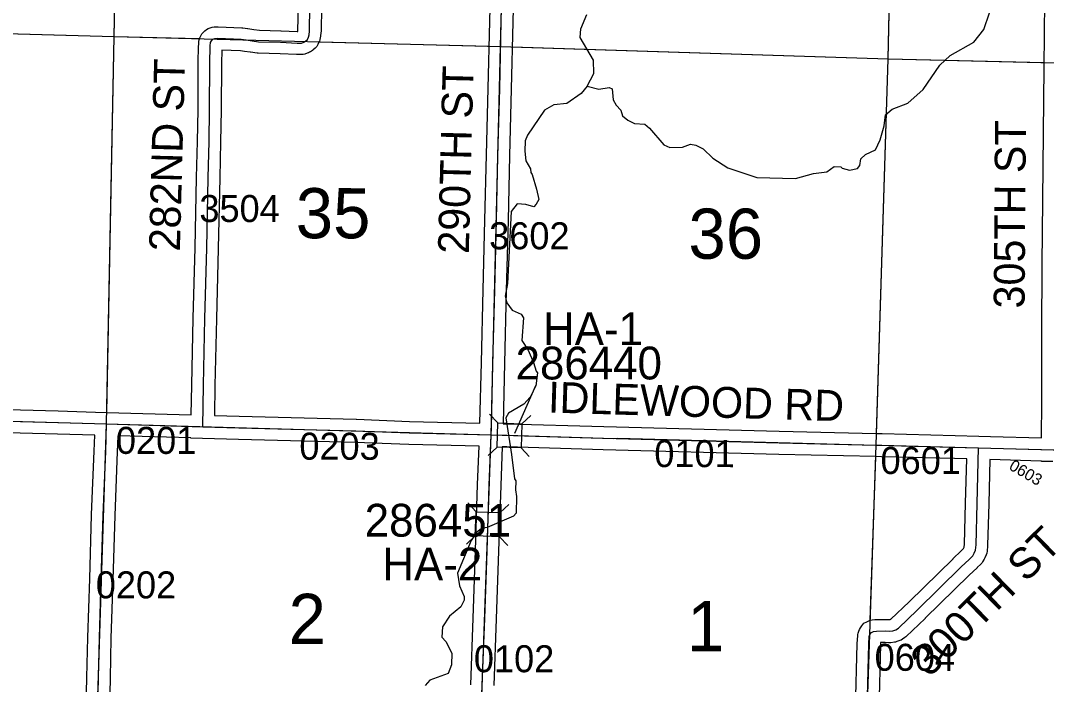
# Model space of a CAD drawing. Extents: x -132.8 to -73.3, y -60 to -26.
# Drawn here: x -112.048 to -109.39, y -45.31 to -43.59 of the extents above; entities that cross this region are included whole.
import ezdxf

# ---------------------------------------------------------------- set-up
doc = ezdxf.new("R2010")
doc.units = 0
for name, color, linetype in [('tdCoHydroRiver', 7, 'Continuous'), ('tdCoSecRdNmbr', 7, 'Continuous'), ('tdCoSecRdTxt', 7, 'Continuous'), ('tdCoSecRteBand', 7, 'Continuous'), ('tdCoSecRteCL', 7, 'Continuous'), ('tdCoSectLine', 7, 'Continuous'), ('tdCoSectLinePart', 7, 'Continuous'), ('tdCoSectNmbr', 7, 'Continuous'), ('tdCoStrucSec', 7, 'Continuous'), ('tdCoStrucSecCoName', 7, 'Continuous'), ('tdCoStrucSecFHWANum', 7, 'Continuous'), ('tdCoSurfEarth', 7, 'Continuous'), ('tdCoSurfGravel', 7, 'Continuous'), ('tdCoTwpBndry', 7, 'Continuous'), ('tdCoTwpBndryShd', 7, 'Continuous')]:
    doc.layers.add(name, color=color, linetype=linetype)

msp = doc.modelspace()

# ---------------------------------------------------------------- linework, layer by layer
at = {"layer": 'tdCoHydroRiver'}
for points in [[(-110.5794, -43.7604), (-110.5628, -43.7277), (-110.5635, -43.693), (-110.5983, -43.6337), (-110.5962, -43.6117), (-110.581, -43.5742)], [(-110.5794, -43.7604), (-110.5496, -43.7675), (-110.5227, -43.7634), (-110.5149, -43.7668), (-110.5124, -43.7953), (-110.5049, -43.8096), (-110.4926, -43.8226), (-110.4882, -43.8369), (-110.4745, -43.8484), (-110.4575, -43.8568), (-110.4307, -43.859), (-110.4183, -43.8688), (-110.3815, -43.9123), (-110.3659, -43.919), (-110.3327, -43.9182), (-110.312, -43.9108), (-110.2979, -43.9127), (-110.2792, -43.9226), (-110.2545, -43.9469), (-110.2156, -43.9715), (-110.1405, -43.997), (-110.0396, -43.9994), (-109.9935, -43.9863), (-109.9587, -43.9824), (-109.9394, -43.9687), (-109.9221, -43.9691), (-109.919, -43.9723), (-109.9002, -43.9775), (-109.8795, -43.9733), (-109.873, -43.9655), (-109.8711, -43.9482), (-109.8582, -43.9375), (-109.8326, -43.9255), (-109.821, -43.8989), (-109.8106, -43.8629), (-109.8068, -43.8346), (-109.7891, -43.8193), (-109.7493, -43.8044), (-109.709, -43.7691), (-109.6664, -43.7055), (-109.639, -43.6809), (-109.5782, -43.6461), (-109.5522, -43.6136), (-109.5369, -43.5698)], [(-110.5794, -43.7604), (-110.5957, -43.7789), (-110.6326, -43.8048), (-110.6659, -43.8087), (-110.6899, -43.8223), (-110.7341, -43.8874), (-110.7408, -43.9014), (-110.7415, -43.9282), (-110.739, -43.9535), (-110.7269, -43.9744), (-110.7255, -43.9839), (-110.7225, -43.9887), (-110.7108, -44.0268), (-110.7052, -44.0538), (-110.7118, -44.0662), (-110.7183, -44.0724), (-110.7387, -44.0671), (-110.7607, -44.065), (-110.777, -44.0851), (-110.7865, -44.271), (-110.7921, -44.304), (-110.7878, -44.3214), (-110.774, -44.3407), (-110.7506, -44.3508), (-110.7446, -44.3604), (-110.7492, -44.4187), (-110.7325, -44.4443), (-110.7191, -44.4762), (-110.7118, -44.4985), (-110.7087, -44.5033), (-110.7127, -44.5363), (-110.7277, -44.5659), (-110.7439, -44.5844), (-110.784, -44.6071), (-110.7906, -44.6195), (-110.7756, -44.7146), (-110.7678, -44.7779), (-110.7647, -44.7827), (-110.7653, -44.8063), (-110.7626, -44.8237), (-110.7637, -44.8663), (-110.7702, -44.874), (-110.8388, -44.9038), (-110.8531, -44.9066), (-110.8676, -44.9173), (-110.8807, -44.9375), (-110.916, -45.0218), (-110.9105, -45.055), (-110.8986, -45.0822), (-110.8988, -45.0916), (-110.9072, -45.1088), (-110.9362, -45.1333), (-110.9542, -45.1612), (-110.9565, -45.188), (-110.9457, -45.1993), (-110.9307, -45.2296), (-110.9315, -45.2596), (-110.9399, -45.2815), (-110.9877, -45.2992), (-110.9991, -45.3131)]]:
    msp.add_lwpolyline(points, dxfattribs=at)
at = {"layer": 'tdCoSecRteBand'}
for points in [[(-110.8576, -44.6331), (-110.8539, -44.4764), (-110.8539, -44.4764), (-110.8539, -44.4763), (-110.8492, -44.2879), (-110.8448, -44.107), (-110.8409, -43.938), (-110.8409, -43.938), (-110.8409, -43.938), (-110.8364, -43.7664), (-110.8322, -43.592), (-110.8322, -43.592), (-110.8322, -43.592), (-110.828, -43.4197)], [(-110.7681, -43.4211), (-110.7722, -43.5935), (-110.7764, -43.7678), (-110.7764, -43.7679), (-110.7764, -43.7679), (-110.7809, -43.9395), (-110.7848, -44.1084), (-110.7848, -44.1084), (-110.7848, -44.1084), (-110.7893, -44.2894), (-110.7893, -44.2894), (-110.7893, -44.2894), (-110.7939, -44.4778), (-110.7976, -44.6346), (-110.7864, -44.6348), (-110.7863, -44.6348), (-110.7863, -44.6348), (-110.5367, -44.6422), (-110.0819, -44.6543), (-109.8309, -44.6599), (-109.8156, -44.6602), (-109.8155, -44.6602), (-109.8155, -44.6602), (-109.6261, -44.6652), (-109.626, -44.6652), (-109.626, -44.6652), (-109.5649, -44.6669), (-109.5349, -44.6677), (-109.5349, -44.6677), (-109.4024, -44.6715)], [(-109.4024, -44.6715), (-109.4021, -44.5777), (-109.4016, -44.3982), (-109.4016, -44.3982), (-109.4016, -44.3982), (-109.4008, -44.2228), (-109.4008, -44.2227), (-109.4008, -44.2226), (-109.3991, -44.0559), (-109.3974, -43.8823), (-109.3959, -43.7115), (-109.3959, -43.7114), (-109.3959, -43.7114), (-109.3942, -43.539)], [(-111.6054, -44.6117), (-111.6042, -44.5347), (-111.6042, -44.5346), (-111.6042, -44.5345), (-111.6002, -44.3613), (-111.6002, -44.3613), (-111.6002, -44.3612), (-111.5955, -44.1793), (-111.5918, -43.9967), (-111.5918, -43.9966), (-111.5918, -43.9965), (-111.5894, -43.9032), (-111.5879, -43.8214), (-111.5874, -43.7012), (-111.5874, -43.701), (-111.5874, -43.7007), (-111.5864, -43.6553), (-111.5864, -43.6544), (-111.5863, -43.6534), (-111.5856, -43.6448), (-111.5851, -43.6397), (-111.583, -43.635), (-111.5808, -43.6301), (-111.5784, -43.6246), (-111.574, -43.6205), (-111.57, -43.6168), (-111.5662, -43.6132), (-111.5613, -43.6111), (-111.5562, -43.6089), (-111.5514, -43.6069), (-111.5463, -43.6066), (-111.5386, -43.6061), (-111.537, -43.606), (-111.5354, -43.606), (-111.4745, -43.6088), (-111.4733, -43.6088), (-111.4722, -43.6089), (-111.4599, -43.6104), (-111.4593, -43.6105), (-111.4588, -43.6106), (-111.4436, -43.613), (-111.4288, -43.6149), (-111.3734, -43.6164), (-111.3731, -43.6164), (-111.3728, -43.6164), (-111.3308, -43.6183), (-111.3296, -43.6183), (-111.3292, -43.6151), (-111.328, -43.5543)], [(-111.268, -43.5555), (-111.2692, -43.6179), (-111.2693, -43.6194), (-111.2694, -43.621), (-111.2707, -43.6309), (-111.2709, -43.6324), (-111.2712, -43.6339), (-111.2727, -43.6403), (-111.2734, -43.6433), (-111.2747, -43.646), (-111.2774, -43.652), (-111.28, -43.6576), (-111.2846, -43.6618), (-111.2893, -43.666), (-111.2916, -43.6681), (-111.2943, -43.6696), (-111.2965, -43.6709), (-111.299, -43.6723), (-111.3018, -43.674), (-111.3049, -43.6749), (-111.311, -43.6769), (-111.3155, -43.6783), (-111.3202, -43.6783), (-111.3315, -43.6783), (-111.3322, -43.6783), (-111.3329, -43.6783), (-111.3753, -43.6763), (-111.4319, -43.6749), (-111.4335, -43.6748), (-111.4351, -43.6746), (-111.4519, -43.6724), (-111.4522, -43.6724), (-111.4526, -43.6723), (-111.4676, -43.6699), (-111.4782, -43.6686), (-111.5266, -43.6665), (-111.5274, -43.7017), (-111.5279, -43.8218), (-111.5279, -43.822), (-111.5279, -43.8222), (-111.5294, -43.9044), (-111.5294, -43.9045), (-111.5294, -43.9046), (-111.5319, -43.998), (-111.5356, -44.1806), (-111.5356, -44.1807), (-111.5356, -44.1808), (-111.5402, -44.3627), (-111.5442, -44.5357), (-111.5454, -44.6135), (-111.5449, -44.6135), (-111.4817, -44.6154), (-111.178, -44.6233), (-111.1778, -44.6233), (-111.1776, -44.6233), (-111.0399, -44.6287), (-110.8576, -44.6331)], [(-112.4371, -44.5885), (-111.9506, -44.6015), (-111.9505, -44.6016), (-111.9505, -44.6016), (-111.854, -44.6044), (-111.854, -44.6044), (-111.824, -44.6053), (-111.6054, -44.6117)], [(-111.8778, -45.3707), (-111.876, -45.2923), (-111.8736, -45.1889), (-111.8736, -45.1888), (-111.8736, -45.1886), (-111.8687, -45.037), (-111.8637, -44.8706), (-111.8637, -44.8704), (-111.8637, -44.8703), (-111.8571, -44.7054), (-111.8558, -44.6644), (-111.9522, -44.6615), (-112.4387, -44.6485)], [(-110.8815, -45.3112), (-110.8751, -45.1382), (-110.8692, -44.9631), (-110.8635, -44.7925), (-110.8635, -44.7924), (-110.8635, -44.7923), (-110.8597, -44.6931), (-111.0416, -44.6887), (-111.0419, -44.6887), (-111.0421, -44.6886), (-111.1797, -44.6832), (-111.4834, -44.6753), (-111.4834, -44.6753), (-111.4835, -44.6753), (-111.5765, -44.6726), (-111.6063, -44.6721), (-111.6063, -44.6717), (-111.7958, -44.6661), (-111.7958, -44.6661), (-111.7971, -44.7074), (-111.7971, -44.7076), (-111.7971, -44.7077), (-111.8038, -44.8725), (-111.8087, -45.0388), (-111.8087, -45.0389), (-111.8087, -45.0389), (-111.8136, -45.1904), (-111.816, -45.2937), (-111.8178, -45.3723)], [(-109.8844, -45.374), (-109.88, -45.2049), (-109.88, -45.2043), (-109.8799, -45.2038), (-109.8787, -45.1845), (-109.8785, -45.1808), (-109.8773, -45.1773), (-109.8756, -45.1719), (-109.8742, -45.1676), (-109.8716, -45.1639), (-109.8677, -45.1582), (-109.863, -45.1514), (-109.8555, -45.148), (-109.8501, -45.1456), (-109.8461, -45.1437), (-109.8417, -45.1432), (-109.8346, -45.1422), (-109.8327, -45.1419), (-109.8308, -45.1419), (-109.8074, -45.1416), (-109.8061, -45.1416), (-109.8049, -45.1417), (-109.7978, -45.1422), (-109.7946, -45.1418), (-109.7937, -45.1415), (-109.7926, -45.1407), (-109.7458, -45.0958), (-109.6315, -44.9844), (-109.6314, -44.9844), (-109.6313, -44.9843), (-109.6113, -44.965), (-109.6047, -44.9584), (-109.6034, -44.9563), (-109.6027, -44.9547), (-109.602, -44.947), (-109.5993, -44.8407), (-109.5993, -44.8407), (-109.5993, -44.8407), (-109.5964, -44.726), (-109.5965, -44.726), (-109.6277, -44.7252), (-109.817, -44.7202), (-109.8322, -44.7199), (-110.0833, -44.7143), (-110.0833, -44.7143), (-110.0834, -44.7143), (-110.5384, -44.7022), (-110.5384, -44.7022), (-110.5385, -44.7022), (-110.788, -44.6948), (-110.7993, -44.6945), (-110.7997, -44.6945), (-110.7997, -44.695), (-110.8036, -44.7946), (-110.8092, -44.9651), (-110.8092, -44.9651), (-110.8092, -44.9651), (-110.8152, -45.1402), (-110.8152, -45.1403), (-110.8152, -45.1403), (-110.8216, -45.3134)], [(-109.373, -44.7323), (-109.4026, -44.7322), (-109.4026, -44.7315), (-109.4033, -44.7315), (-109.5364, -44.7277), (-109.5394, -44.8422), (-109.5421, -44.9495), (-109.5421, -44.9504), (-109.5422, -44.9514), (-109.5434, -44.965), (-109.5439, -44.9698), (-109.5458, -44.9743), (-109.5493, -44.9822), (-109.5501, -44.984), (-109.5511, -44.9857), (-109.5553, -44.9926), (-109.5572, -44.9957), (-109.5597, -44.9983), (-109.5691, -45.0076), (-109.5693, -45.0078), (-109.5695, -45.008), (-109.5897, -45.0275), (-109.704, -45.1389), (-109.7041, -45.139), (-109.7042, -45.139), (-109.7528, -45.1856), (-109.7545, -45.1873), (-109.7565, -45.1887), (-109.7629, -45.1931), (-109.7662, -45.1954), (-109.7699, -45.1967), (-109.7776, -45.1994), (-109.7805, -45.2005), (-109.7837, -45.2009), (-109.793, -45.2021), (-109.7961, -45.2025), (-109.7991, -45.2023), (-109.808, -45.2016), (-109.8197, -45.2018), (-109.82, -45.207), (-109.8244, -45.3756)]]:
    msp.add_lwpolyline(points, dxfattribs=at)
at = {"layer": 'tdCoSecRteCL'}
for p, q in [((-111.8249, -44.6353), (-111.5758, -44.6426)), ((-109.5657, -44.6969), (-109.3725, -44.7023))]:
    msp.add_line(p, q, dxfattribs=at)
for points in [[(-110.8286, -44.6638), (-110.8279, -44.6465), (-110.8239, -44.4771), (-110.8193, -44.2887), (-110.8148, -44.1077), (-110.8109, -43.9387), (-110.8064, -43.7671), (-110.8022, -43.5928), (-110.798, -43.4204), (-110.7939, -43.2307)], [(-111.5758, -44.6426), (-111.5742, -44.5351), (-111.5702, -44.362), (-111.5656, -44.18), (-111.5619, -43.9973), (-111.5594, -43.9038), (-111.5579, -43.8217), (-111.5574, -43.7014), (-111.5564, -43.656), (-111.5557, -43.6474), (-111.5535, -43.6424), (-111.5495, -43.6387), (-111.5443, -43.6365), (-111.5367, -43.636), (-111.4758, -43.6387), (-111.4635, -43.6402), (-111.4479, -43.6427), (-111.4312, -43.6449), (-111.3742, -43.6464), (-111.3315, -43.6483), (-111.3202, -43.6483), (-111.314, -43.6464), (-111.3116, -43.6449), (-111.3093, -43.6437), (-111.3046, -43.6395), (-111.3019, -43.6335), (-111.3004, -43.6271), (-111.2992, -43.6173), (-111.298, -43.5549)], [(-112.5776, -44.6142), (-112.4379, -44.6185), (-111.9514, -44.6315), (-111.8249, -44.6353)], [(-111.856, -45.6128), (-111.8535, -45.543), (-111.8478, -45.3716), (-111.846, -45.293), (-111.8436, -45.1896), (-111.8387, -45.0379), (-111.8337, -44.8715), (-111.8271, -44.7065), (-111.8249, -44.6353)], [(-111.5758, -44.6426), (-111.4826, -44.6453), (-111.1788, -44.6532), (-111.0409, -44.6587), (-110.8286, -44.6638)], [(-110.8622, -45.6319), (-110.8599, -45.5516), (-110.8575, -45.4909), (-110.8516, -45.3123), (-110.8451, -45.1392), (-110.8392, -44.9641), (-110.8336, -44.7935), (-110.8286, -44.6638)], [(-110.8286, -44.6638), (-110.7871, -44.6648), (-110.5376, -44.6722), (-110.0826, -44.6843), (-109.8315, -44.6899), (-109.8163, -44.6902), (-109.6269, -44.6952), (-109.5657, -44.6969)], [(-109.8544, -45.3748), (-109.85, -45.2057), (-109.8487, -45.1864), (-109.847, -45.181), (-109.8431, -45.1753), (-109.8377, -45.1729), (-109.8305, -45.1719), (-109.8071, -45.1716), (-109.797, -45.1724), (-109.7876, -45.1711), (-109.7799, -45.1684), (-109.7735, -45.164), (-109.725, -45.1174), (-109.6105, -45.0059), (-109.5903, -44.9864), (-109.5809, -44.9771), (-109.5767, -44.9702), (-109.5733, -44.9623), (-109.5721, -44.9487), (-109.5693, -44.8414), (-109.5657, -44.6969)]]:
    msp.add_lwpolyline(points, dxfattribs=at)
at = {"layer": 'tdCoSectLine'}
for points in [[(-111.805, -43.6311), (-111.7854, -42.6266)], [(-110.8042, -43.6575), (-110.7782, -42.6545)], [(-109.7995, -43.6894), (-109.7784, -42.6906)], [(-112.8016, -43.604), (-111.805, -43.6311)], [(-111.8253, -44.6353), (-111.805, -43.6311)], [(-111.805, -43.6311), (-110.8042, -43.6575)], [(-110.8289, -44.6638), (-110.8042, -43.6575)], [(-110.8042, -43.6575), (-109.7995, -43.6894)], [(-109.8307, -44.6899), (-109.7995, -43.6894)], [(-109.7995, -43.6894), (-108.8641, -43.7114)], [(-112.8222, -44.6076), (-111.8253, -44.6353)], [(-111.8564, -45.6128), (-111.8253, -44.6353)], [(-111.8253, -44.6353), (-110.8289, -44.6638)], [(-110.8626, -45.6319), (-110.8289, -44.6638)], [(-110.8289, -44.6638), (-110.5115, -44.6731), (-110.5003, -44.6718), (-109.8307, -44.6899)], [(-109.8639, -45.6705), (-109.8307, -44.6899)], [(-109.8307, -44.6899), (-108.8747, -44.7153)]]:
    msp.add_lwpolyline(points, dxfattribs=at)
at = {"layer": 'tdCoSectLinePart'}
for points in [[(-111.805, -43.6311), (-111.7958, -43.1604)], [(-109.7995, -43.6894), (-109.7896, -43.2194)], [(-112.5236, -43.6116), (-111.805, -43.6311)], [(-111.8247, -44.6055), (-111.805, -43.6311)], [(-111.805, -43.6311), (-111.5838, -43.637)], [(-111.2751, -43.6451), (-110.8346, -43.6567)], [(-110.7745, -43.6584), (-109.7995, -43.6894)], [(-109.8298, -44.6599), (-109.7995, -43.6894)], [(-109.7995, -43.6894), (-109.3955, -43.6989)], [(-109.8461, -45.1443), (-109.8317, -44.7204)]]:
    msp.add_lwpolyline(points, dxfattribs=at)
at = {"layer": 'tdCoStrucSec'}
for points in [[(-110.8327, -44.6101), (-110.8113, -44.6328), (-110.7487, -44.6347)], [(-110.726, -44.6132), (-110.7487, -44.6347), (-110.7506, -44.6972)], [(-110.8359, -44.7168), (-110.8131, -44.6954), (-110.8113, -44.6328)], [(-110.7296, -44.7195), (-110.7506, -44.6972), (-110.8131, -44.6954)], [(-110.8889, -44.8401), (-110.8675, -44.8629), (-110.805, -44.865)], [(-110.7827, -44.8441), (-110.805, -44.865), (-110.8071, -44.9275)], [(-110.8925, -44.9468), (-110.8696, -44.9254), (-110.8675, -44.8629)], [(-110.7857, -44.9503), (-110.8071, -44.9275), (-110.8696, -44.9254)]]:
    msp.add_lwpolyline(points, dxfattribs=at)
at = {"layer": 'tdCoStrucSecFHWANum'}
msp.add_line((-110.7139, -44.5363), (-110.7676, -44.6597), dxfattribs=at)
at = {"layer": 'tdCoSurfEarth'}
msp.add_lwpolyline([(-111.846, -45.293), (-111.8436, -45.1896), (-111.8387, -45.0379), (-111.8337, -44.8715), (-111.8271, -44.7065), (-111.8249, -44.6353)], dxfattribs=at)
at = {"layer": 'tdCoSurfGravel'}
for points in [[(-111.3116, -43.6449), (-111.3093, -43.6437), (-111.3046, -43.6395), (-111.3019, -43.6335), (-111.3004, -43.6271), (-111.2992, -43.6173), (-111.298, -43.5549), (-111.2943, -43.4012), (-111.2903, -43.236), (-111.2879, -43.1455)], [(-110.8286, -44.6638), (-110.8279, -44.6465), (-110.8239, -44.4771), (-110.8193, -44.2887), (-110.8148, -44.1077), (-110.8109, -43.9387), (-110.8064, -43.7671), (-110.8022, -43.5928), (-110.798, -43.4204), (-110.7939, -43.2307)], [(-111.5758, -44.6426), (-111.5742, -44.5351), (-111.5702, -44.362), (-111.5656, -44.18), (-111.5619, -43.9973), (-111.5594, -43.9038), (-111.5579, -43.8217), (-111.5574, -43.7014), (-111.5564, -43.656), (-111.5557, -43.6474), (-111.5535, -43.6424), (-111.5495, -43.6387), (-111.5443, -43.6365), (-111.5367, -43.636), (-111.4758, -43.6387), (-111.4635, -43.6402), (-111.4479, -43.6427), (-111.4312, -43.6449), (-111.3742, -43.6464), (-111.3315, -43.6483), (-111.3202, -43.6483), (-111.314, -43.6464), (-111.3116, -43.6449)], [(-112.5776, -44.6142), (-112.4379, -44.6185), (-111.9514, -44.6315), (-111.8249, -44.6353), (-111.5758, -44.6426), (-111.4826, -44.6453), (-111.1788, -44.6532), (-111.0409, -44.6587), (-110.8286, -44.6638), (-110.7871, -44.6648), (-110.5376, -44.6722), (-110.0826, -44.6843), (-109.8315, -44.6899)], [(-110.8805, -46.6148), (-110.8774, -46.4973), (-110.8745, -46.3313), (-110.8713, -46.1612), (-110.8681, -45.9915), (-110.8656, -45.8184), (-110.8634, -45.6751), (-110.8622, -45.6319), (-110.8599, -45.5516), (-110.8575, -45.4909), (-110.8516, -45.3123), (-110.8451, -45.1392), (-110.8392, -44.9641), (-110.8336, -44.7935), (-110.8286, -44.6638)], [(-109.8544, -45.3748), (-109.85, -45.2057), (-109.8487, -45.1864), (-109.847, -45.181), (-109.8431, -45.1753), (-109.8377, -45.1729), (-109.8305, -45.1719), (-109.8071, -45.1716), (-109.797, -45.1724), (-109.7876, -45.1711), (-109.7799, -45.1684), (-109.7735, -45.164), (-109.725, -45.1174), (-109.6105, -45.0059), (-109.5903, -44.9864), (-109.5809, -44.9771), (-109.5767, -44.9702), (-109.5733, -44.9623), (-109.5721, -44.9487), (-109.5693, -44.8414), (-109.5657, -44.6969)], [(-109.8315, -44.6899), (-109.8163, -44.6902), (-109.6269, -44.6952), (-109.5657, -44.6969)], [(-109.5657, -44.6969), (-109.3725, -44.7023), (-109.3023, -44.7043), (-109.1041, -44.7095), (-108.8743, -44.7153)], [(-111.8758, -46.441), (-111.8759, -46.4369), (-111.8727, -46.3089), (-111.8707, -46.2152), (-111.8673, -46.0465), (-111.8633, -45.8759), (-111.8594, -45.7062), (-111.856, -45.6128), (-111.8535, -45.543), (-111.8478, -45.3716), (-111.846, -45.293)]]:
    msp.add_lwpolyline(points, dxfattribs=at)
at = {"layer": 'tdCoTwpBndry'}
for points in [[(-109.8298, -44.6599), (-109.7995, -43.6894), (-109.7896, -43.2198)], [(-109.8461, -45.144), (-109.8317, -44.7199)]]:
    msp.add_lwpolyline(points, dxfattribs=at)
at = {"layer": 'tdCoTwpBndryShd'}
for points in [[(-110.1571, -56.5879), (-110.1272, -55.5923), (-110.1033, -54.5917), (-110.08, -53.5969), (-110.0534, -52.5976), (-110.0338, -51.5954), (-110.0099, -50.6583), (-109.9821, -49.6609), (-109.9488, -48.6629), (-109.9181, -47.6645), (-109.8864, -46.6619), (-109.8639, -45.6705), (-109.8307, -44.6899), (-109.7995, -43.6894), (-109.7784, -42.6906), (-109.7537, -41.7024), (-109.722, -40.7026)], [(-115.7834, -44.5349), (-114.8143, -44.5585), (-113.824, -44.5794), (-112.8222, -44.6076), (-111.8253, -44.6353), (-110.8289, -44.6638), (-110.5115, -44.6731), (-110.5003, -44.6718), (-109.8307, -44.6899), (-108.8747, -44.7153), (-107.876, -44.7382), (-106.8809, -44.7609), (-105.884, -44.7875)]]:
    msp.add_lwpolyline(points, dxfattribs=at)

# ---------------------------------------------------------------- texts
at = {"layer": 'tdCoSecRdNmbr'}
for s, height, rotation, p in [('3504', 0.07, 359.9161, (-111.5845, -44.112)), ('3602', 0.07, 359.9166, (-110.8337, -44.1826)), ('0201', 0.07, 359.9158, (-111.8008, -44.7128)), ('0203', 0.07, 359.9162, (-111.3255, -44.7279)), ('0101', 0.07, 359.9171, (-110.4058, -44.747)), ('0601', 0.07, 359.9173, (-109.8196, -44.7649)), ('0603', 0.03, 329.9175, (-109.4891, -44.7518)), ('0202', 0.07, 359.9158, (-111.8529, -45.0871)), ('0102', 0.07, 359.9166, (-110.8733, -45.2785)), ('0604', 0.07, 359.9173, (-109.835, -45.2748))]:
    msp.add_text(s, height=height, rotation=rotation, dxfattribs=at).set_placement(p)
at = {"layer": 'tdCoSecRdTxt'}
for s, rotation, p in [('282ND ST', 88.4561, (-111.6351, -44.1891)), ('290TH ST', 88.5481, (-110.8865, -44.1954)), ('305TH ST', 89.5742, (-109.4465, -44.3364)), ('IDLEWOOD RD', 358.2997, (-110.6818, -44.6057)), ('300TH ST', 44.517, (-109.693, -45.2939))]:
    msp.add_text(s, height=0.08, rotation=rotation, dxfattribs=at).set_placement(p)
at = {"layer": 'tdCoSectNmbr'}
for s, rotation, p in [('35', 359.9161, (-111.3348, -44.1542)), ('36', 359.9169, (-110.3174, -44.2072)), ('2', 359.9161, (-111.3534, -45.2053)), ('1', 359.9169, (-110.321, -45.224))]:
    msp.add_text(s, height=0.13, rotation=rotation, dxfattribs=at).set_placement(p)
at = {"layer": 'tdCoStrucSecCoName'}
for s, p in [('HA-1', (-110.6941, -44.431)), ('HA-2', (-111.1105, -45.0408))]:
    msp.add_text(s, height=0.085, dxfattribs=at).set_placement(p)
at = {"layer": 'tdCoStrucSecFHWANum'}
for s, p in [('286440', (-110.7653, -44.52)), ('286451', (-111.1562, -44.9273))]:
    msp.add_text(s, height=0.085, dxfattribs=at).set_placement(p)

doc.saveas('drawing.dxf')
